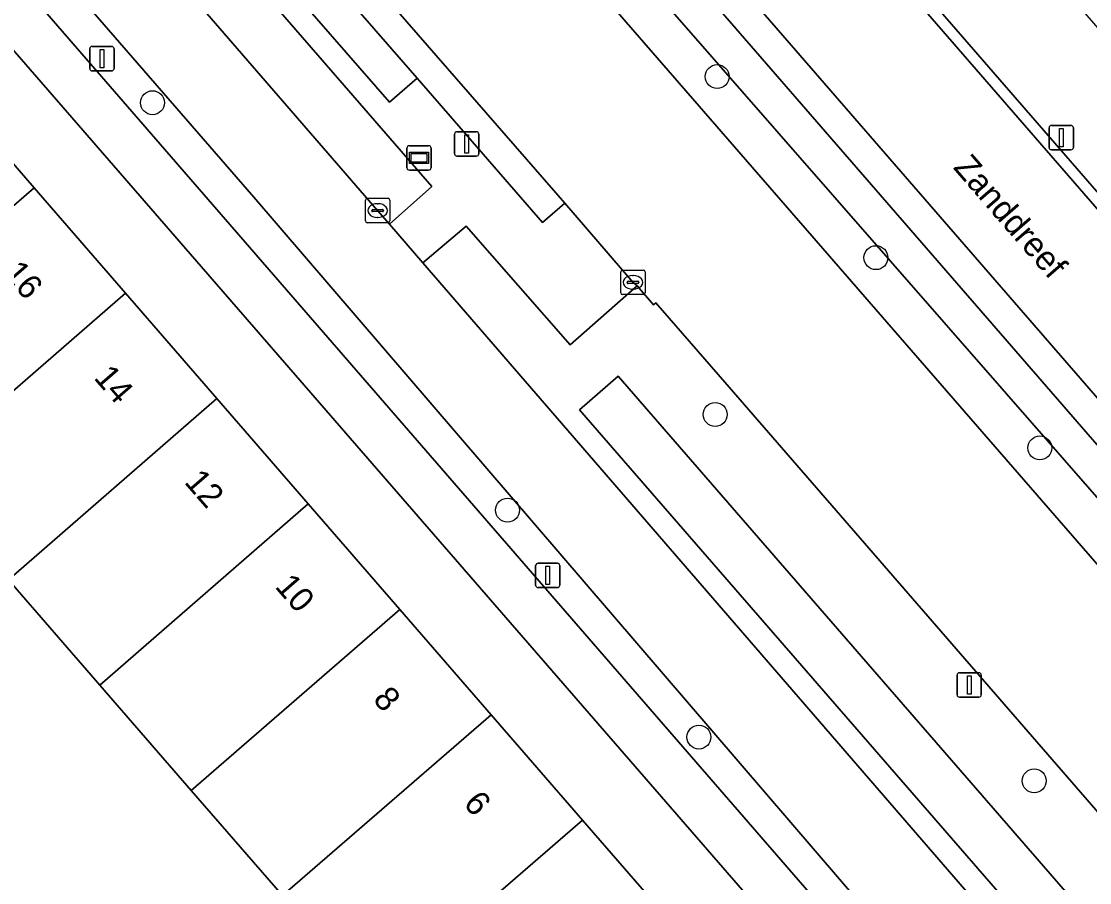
# Model space of a CAD drawing. Extents: x 155887 to 156869, y 383880 to 384678.
# Drawn here: x 156381.91 to 156425.58, y 384143.78 to 384178.98 of the extents above; entities that cross this region are included whole.
import ezdxf

# ---------------------------------------------------------------- set-up
doc = ezdxf.new("R2010")
doc.units = 0
for name, color, linetype in [('IMGEO_Berm_groen', 7, 'Continuous'), ('IMGEO_Boom', 7, 'Continuous'), ('IMGEO_Erf', 7, 'Continuous'), ('IMGEO_Fietspad_gesloten', 7, 'Continuous'), ('IMGEO_Greppel_droge_sloot', 7, 'Continuous'), ('IMGEO_Kolk', 7, 'Continuous'), ('IMGEO_Lichtmast', 7, 'Continuous'), ('IMGEO_Openbare_ruimte_label', 7, 'Continuous'), ('IMGEO_OVBaan_gesloten', 7, 'Continuous'), ('IMGEO_Pand', 7, 'Continuous'), ('IMGEO_Pand_nummerreeks', 7, 'Continuous'), ('IMGEO_Parkeervlak_open', 7, 'Continuous'), ('IMGEO_Rijbaan_lokaal_gesloten', 7, 'Continuous'), ('IMGEO_Rijbaan_lokaal_open', 7, 'Continuous'), ('IMGEO_Voetpad_open', 7, 'Continuous'), ('IMGEO_Wegwijzer', 7, 'Continuous')]:
    doc.layers.add(name, color=color, linetype=linetype)

msp = doc.modelspace()

# ---------------------------------------------------------------- linework, layer by layer
at = {"layer": 'IMGEO_Berm_groen'}
for points in [[(156520.535, 384054.614), (156504.298, 384073.374), (156500, 384078.319), (156478.069, 384103.539), (156435.386, 384152.651), (156395.779, 384198.307), (156392.544, 384201.972), (156392.213, 384201.678), (156391.898, 384201.399), (156389.213, 384199.015), (156500, 384071.498), (156517.145, 384051.764)], [(156518.628, 384053.007), (156500, 384074.342), (156481.572, 384095.447), (156445.697, 384136.86), (156396.295, 384193.376), (156399.832, 384191.076), (156406.998, 384183.444), (156446.804, 384137.574), (156482.527, 384096.349), (156500, 384076.291), (156519.582, 384053.811)], [(156373.848, 384189.824), (156381.718, 384180.744), (156419.983, 384136.598)], [(156391.408, 384171.79), (156376.188, 384189.315)], [(156419.571, 384139), (156391.408, 384171.79)], [(156513.218, 384046.155), (156500, 384061.368), (156441.975, 384128.147), (156410.66, 384164.227), (156407.842, 384167.479), (156407.746, 384167.396), (156407.083, 384168.169), (156404.338, 384165.752), (156400.091, 384170.612), (156398.32, 384169.108), (156424.652, 384138.668), (156466.101, 384091.342), (156500, 384052.421), (156507.724, 384043.553)]]:
    msp.add_lwpolyline(points, dxfattribs=at)
for points in [[(156381.202, 384192.382), (156379.528, 384190.847), (156383.046, 384186.749), (156396.472, 384171.244), (156396.966, 384170.684), (156398.69, 384172.225)], [(156465.542, 384096.235), (156466.952, 384094.195), (156466.196, 384093.465), (156464.825, 384093.911), (156404.729, 384163.106), (156406.31, 384164.479)]]:
    msp.add_lwpolyline(points, close=True, dxfattribs=at)
at = {"layer": 'IMGEO_Boom'}
for centre in [(156410.353, 384176.72), (156387.271, 384175.653), (156416.842, 384169.32), (156410.273, 384162.913), (156423.542, 384161.544), (156401.786, 384159.003), (156409.607, 384149.727), (156423.312, 384147.937)]:
    msp.add_circle(centre, 0.489, dxfattribs=at)
at = {"layer": 'IMGEO_Erf'}
msp.add_lwpolyline([(156414.166, 384140.264), (156380.825, 384178.663), (156378.545, 384176.652), (156382.433, 384172.171), (156386.169, 384167.866), (156389.905, 384163.561), (156393.64, 384159.255), (156397.387, 384154.938), (156401.121, 384150.635), (156404.854, 384146.332), (156408.463, 384142.173), (156408.584, 384142.034), (156411.855, 384138.264), (156412.523, 384138.842)], close=True, dxfattribs=at)
msp.add_lwpolyline([(156392.587, 384143.245), (156388.853, 384147.547), (156385.117, 384151.853), (156381.381, 384156.158), (156377.643, 384160.464), (156373.907, 384164.768), (156373.321, 384165.444), (156370.036, 384169.229), (156363.309, 384163.36), (156361.044, 384161.384), (156361.213, 384161.232), (156363.46, 384163.186), (156365.971, 384160.295), (156363.723, 384158.342), (156366.372, 384155.424), (156368.632, 384157.387), (156370.982, 384154.681), (156373.332, 384151.974), (156371.072, 384150.011), (156373.852, 384146.811), (156376.109, 384148.771), (156378.456, 384146.068), (156380.803, 384143.366)], dxfattribs=at)
at = {"layer": 'IMGEO_Fietspad_gesloten'}
for points in [[(156378.947, 384191.657), (156378.887, 384191.6), (156376.295, 384189.305), (156376.188, 384189.315), (156391.408, 384171.79), (156419.571, 384139)], [(156506.058, 384040.061), (156508.758, 384042.359), (156507.724, 384043.553), (156500, 384052.421), (156466.101, 384091.342), (156424.652, 384138.668), (156398.32, 384169.108), (156396.966, 384170.684), (156396.472, 384171.244), (156383.046, 384186.749), (156379.528, 384190.847)]]:
    msp.add_lwpolyline(points, dxfattribs=at)
at = {"layer": 'IMGEO_Greppel_droge_sloot'}
for points in [[(156519.582, 384053.811), (156500, 384076.291), (156482.527, 384096.349), (156446.804, 384137.574), (156406.998, 384183.444), (156399.832, 384191.076), (156396.295, 384193.376), (156445.697, 384136.86), (156481.572, 384095.447), (156500, 384074.342), (156518.628, 384053.007)], [(156466.196, 384093.465), (156466.952, 384094.195), (156465.542, 384096.235), (156406.31, 384164.479), (156404.729, 384163.106), (156464.825, 384093.911)]]:
    msp.add_lwpolyline(points, close=True, dxfattribs=at)
at = {"layer": 'IMGEO_Kolk'}
for p, q in [((156395.972, 384170.819), (156395.972, 384171.671)), ((156396.047, 384171.745), (156396.899, 384171.745)), ((156396.46, 384171.525), (156396.485, 384171.525)), ((156396.973, 384171.671), (156396.973, 384170.819)), ((156396.231, 384171.239), (156396.231, 384171.251)), ((156396.669, 384171.202), (156396.271, 384171.202)), ((156396.274, 384171.288), (156396.672, 384171.288)), ((156396.483, 384170.965), (156396.458, 384170.965)), ((156396.715, 384171.251), (156396.715, 384171.239)), ((156396.899, 384170.745), (156396.047, 384170.745)), ((156406.409, 384167.886), (156406.409, 384168.738)), ((156406.484, 384168.812), (156407.336, 384168.812)), ((156407.41, 384168.738), (156407.41, 384167.886)), ((156406.668, 384168.306), (156406.668, 384168.318)), ((156406.711, 384168.355), (156407.109, 384168.355)), ((156406.897, 384168.592), (156406.922, 384168.592)), ((156407.152, 384168.318), (156407.152, 384168.306)), ((156407.106, 384168.269), (156406.708, 384168.269)), ((156406.92, 384168.032), (156406.895, 384168.032)), ((156407.336, 384167.812), (156406.484, 384167.812))]:
    msp.add_line(p, q, dxfattribs=at)
for points in [[(156395.972, 384170.819), (156395.972, 384171.671)], [(156396.047, 384171.745), (156396.899, 384171.745)], [(156396.973, 384171.671), (156396.973, 384170.819)], [(156396.899, 384170.745), (156396.047, 384170.745)], [(156406.409, 384167.886), (156406.409, 384168.738)], [(156406.484, 384168.812), (156407.336, 384168.812)], [(156407.41, 384168.738), (156407.41, 384167.886)], [(156407.336, 384167.812), (156406.484, 384167.812)]]:
    msp.add_lwpolyline(points, dxfattribs=at)
for centre, radius, start, end in [((156396.049, 384171.669), 0.0765, 91.552, 178.448), ((156396.049, 384171.669), 0.0765, 91.552, 178.448), ((156396.897, 384171.669), 0.0765, 1.552, 88.448), ((156396.897, 384171.669), 0.0765, 1.552, 88.448), ((156396.271, 384171.248), 0.0403, 85.8775, 175.7526), ((156396.268, 384171.238), 0.0366, 178.938, 274.7102), ((156396.672, 384171.245), 0.043, 264.8664, 352.4533), ((156396.676, 384171.25), 0.0386, 1.7309, 96.639), ((156396.049, 384170.821), 0.0765, 181.552, 268.448), ((156396.049, 384170.821), 0.0765, 181.552, 268.448), ((156396.897, 384170.821), 0.0765, 271.552, 358.448), ((156396.897, 384170.821), 0.0765, 271.552, 358.448), ((156406.486, 384168.736), 0.0765, 91.552, 178.448), ((156406.486, 384168.736), 0.0765, 91.552, 178.448), ((156407.334, 384168.736), 0.0765, 1.552, 88.448), ((156407.334, 384168.736), 0.0765, 1.552, 88.448), ((156406.708, 384168.315), 0.0403, 85.8775, 175.7526), ((156406.705, 384168.305), 0.0366, 178.938, 274.7102), ((156407.109, 384168.312), 0.043, 264.8664, 352.4533), ((156407.113, 384168.317), 0.0386, 1.7309, 96.639), ((156406.486, 384167.888), 0.0765, 181.552, 268.448), ((156406.486, 384167.888), 0.0765, 181.552, 268.448), ((156407.334, 384167.888), 0.0765, 271.552, 358.448), ((156407.334, 384167.888), 0.0765, 271.552, 358.448)]:
    msp.add_arc(centre, radius, start, end, dxfattribs=at)
for centre, major_axis, ratio, start_param, end_param in [((156396.459, 384171.245), (-0.387, 0.002), 0.722429, 4.712389, 7.853982), ((156396.484, 384171.245), (-0.39, 0.002), 0.717154, 1.570796, 4.712389), ((156406.896, 384168.312), (-0.387, 0.002), 0.722429, 4.712389, 7.853982), ((156406.921, 384168.312), (-0.39, 0.002), 0.717154, 1.570796, 4.712389)]:
    msp.add_ellipse(centre, major_axis=major_axis, ratio=ratio, start_param=start_param, end_param=end_param, dxfattribs=at)
at = {"layer": 'IMGEO_Lichtmast'}
for p, q in [((156384.809, 384177.954), (156385.599, 384177.954)), ((156385.599, 384177.954), (156384.809, 384177.954)), ((156384.709, 384177.054), (156384.709, 384177.854)), ((156384.709, 384177.854), (156384.709, 384177.054)), ((156385.699, 384177.854), (156385.699, 384177.054)), ((156385.699, 384177.054), (156385.699, 384177.854)), ((156385.599, 384176.954), (156384.809, 384176.954)), ((156384.809, 384176.954), (156385.599, 384176.954)), ((156399.717, 384174.468), (156400.507, 384174.468)), ((156400.507, 384174.468), (156399.717, 384174.468)), ((156423.922, 384173.827), (156423.922, 384174.627)), ((156423.922, 384174.627), (156423.922, 384173.827)), ((156424.022, 384174.727), (156424.812, 384174.727)), ((156424.812, 384174.727), (156424.022, 384174.727)), ((156424.912, 384174.627), (156424.912, 384173.827)), ((156424.912, 384173.827), (156424.912, 384174.627)), ((156399.617, 384173.568), (156399.617, 384174.368)), ((156399.617, 384174.368), (156399.617, 384173.568)), ((156400.607, 384174.368), (156400.607, 384173.568)), ((156400.607, 384173.568), (156400.607, 384174.368)), ((156424.812, 384173.727), (156424.022, 384173.727)), ((156424.022, 384173.727), (156424.812, 384173.727)), ((156400.507, 384173.468), (156399.717, 384173.468)), ((156399.717, 384173.468), (156400.507, 384173.468)), ((156402.932, 384155.933), (156402.932, 384156.733)), ((156402.932, 384156.733), (156402.932, 384155.933)), ((156403.032, 384156.833), (156403.822, 384156.833)), ((156403.822, 384156.833), (156403.032, 384156.833)), ((156403.922, 384156.733), (156403.922, 384155.933)), ((156403.922, 384155.933), (156403.922, 384156.733)), ((156403.822, 384155.833), (156403.032, 384155.833)), ((156403.032, 384155.833), (156403.822, 384155.833)), ((156420.159, 384151.457), (156420.159, 384152.257)), ((156420.159, 384152.257), (156420.159, 384151.457)), ((156420.259, 384152.357), (156421.049, 384152.357)), ((156421.049, 384152.357), (156420.259, 384152.357)), ((156421.149, 384152.257), (156421.149, 384151.457)), ((156421.149, 384151.457), (156421.149, 384152.257)), ((156421.049, 384151.357), (156420.259, 384151.357)), ((156420.259, 384151.357), (156421.049, 384151.357))]:
    msp.add_line(p, q, dxfattribs=at)
for points in [[(156385.129, 384177.829), (156385.279, 384177.829), (156385.279, 384177.079), (156385.129, 384177.079), (156385.129, 384177.829)], [(156424.342, 384174.602), (156424.492, 384174.602), (156424.492, 384173.852), (156424.342, 384173.852), (156424.342, 384174.602)], [(156400.037, 384174.343), (156400.187, 384174.343), (156400.187, 384173.593), (156400.037, 384173.593), (156400.037, 384174.343)], [(156403.352, 384156.708), (156403.502, 384156.708), (156403.502, 384155.958), (156403.352, 384155.958), (156403.352, 384156.708)], [(156420.579, 384152.232), (156420.729, 384152.232), (156420.729, 384151.482), (156420.579, 384151.482), (156420.579, 384152.232)]]:
    msp.add_lwpolyline(points, dxfattribs=at)
for centre, start, end in [((156384.809, 384177.854), 90, 180), ((156384.809, 384177.854), 90, 180), ((156385.599, 384177.854), 0, 90), ((156385.599, 384177.854), 360, 90), ((156384.809, 384177.054), 180, 270), ((156384.809, 384177.054), 180, 270), ((156385.599, 384177.054), 270, 0), ((156385.599, 384177.054), 270, 0), ((156399.717, 384174.368), 90, 180), ((156399.717, 384174.368), 90, 180), ((156400.507, 384174.368), 0, 90), ((156400.507, 384174.368), 360, 90), ((156424.022, 384174.627), 90, 180), ((156424.022, 384174.627), 90, 180), ((156424.812, 384174.627), 0, 90), ((156424.812, 384174.627), 360, 90), ((156399.717, 384173.568), 180, 270), ((156399.717, 384173.568), 180, 270), ((156400.507, 384173.568), 270, 0), ((156400.507, 384173.568), 270, 0), ((156424.022, 384173.827), 180, 270), ((156424.022, 384173.827), 180, 270), ((156424.812, 384173.827), 270, 0), ((156424.812, 384173.827), 270, 0), ((156403.032, 384156.733), 90, 180), ((156403.032, 384156.733), 90, 180), ((156403.822, 384156.733), 0, 90), ((156403.822, 384156.733), 360, 90), ((156403.032, 384155.933), 180, 270), ((156403.032, 384155.933), 180, 270), ((156403.822, 384155.933), 270, 0), ((156403.822, 384155.933), 270, 0), ((156420.259, 384152.257), 90, 180), ((156420.259, 384152.257), 90, 180), ((156421.049, 384152.257), 0, 90), ((156421.049, 384152.257), 360, 90), ((156420.259, 384151.457), 180, 270), ((156420.259, 384151.457), 180, 270), ((156421.049, 384151.457), 270, 0), ((156421.049, 384151.457), 270, 0)]:
    msp.add_arc(centre, 0.1, start, end, dxfattribs=at)
at = {"layer": 'IMGEO_OVBaan_gesloten'}
msp.add_lwpolyline([(156517.145, 384051.764), (156500, 384071.498), (156389.213, 384199.015), (156388.245, 384200.13), (156387.576, 384200.899), (156382.519, 384196.58), (156383.118, 384195.909), (156383.97, 384194.921), (156384.072, 384194.803), (156383.943, 384194.699), (156384.885, 384193.654), (156385.683, 384192.735), (156404.132, 384171.551), (156406.911, 384168.313), (156407.083, 384168.169), (156407.746, 384167.396), (156407.842, 384167.479), (156410.66, 384164.227), (156441.975, 384128.147), (156500, 384061.368), (156513.218, 384046.155)], dxfattribs=at)
at = {"layer": 'IMGEO_Pand'}
for points in [[(156382.433, 384172.171), (156378.545, 384176.652), (156370.036, 384169.229), (156373.321, 384165.444), (156373.907, 384164.768)], [(156382.433, 384172.171), (156373.907, 384164.768), (156377.643, 384160.464), (156386.169, 384167.866)], [(156377.643, 384160.464), (156381.381, 384156.158), (156389.905, 384163.561), (156386.169, 384167.866)], [(156393.64, 384159.255), (156389.905, 384163.561), (156381.381, 384156.158), (156385.117, 384151.853)], [(156388.853, 384147.547), (156397.387, 384154.938), (156393.64, 384159.255), (156385.117, 384151.853)], [(156392.587, 384143.245), (156401.121, 384150.635), (156397.387, 384154.938), (156388.853, 384147.547)], [(156392.587, 384143.245), (156396.322, 384138.942), (156404.854, 384146.332), (156401.121, 384150.635)], [(156408.584, 384142.034), (156408.463, 384142.173), (156404.854, 384146.332), (156396.322, 384138.942), (156397.075, 384138.075), (156399.966, 384134.743), (156400.072, 384134.621)]]:
    msp.add_lwpolyline(points, close=True, dxfattribs=at)
at = {"layer": 'IMGEO_Parkeervlak_open'}
msp.add_lwpolyline([(156410.925, 384196.589), (156409.442, 384195.308), (156409.197, 384195.591), (156410.407, 384196.637), (156402.989, 384205.178), (156400.131, 384208.443), (156396.759, 384205.513), (156399.619, 384202.271), (156437.73, 384158.369), (156439.47, 384159.889), (156440.805, 384158.384), (156442.384, 384159.766), (156419.063, 384186.621), (156411.914, 384194.897), (156410.699, 384193.856), (156410.457, 384194.135), (156411.932, 384195.424)], close=True, dxfattribs=at)
at = {"layer": 'IMGEO_Rijbaan_lokaal_gesloten'}
msp.add_lwpolyline([(156516.29, 384067.237), (156500, 384085.986), (156483.127, 384105.407), (156481.951, 384106.723), (156476.876, 384112.6), (156443.7, 384150.805), (156437.383, 384158.067), (156399.273, 384201.968), (156396.428, 384205.193), (156395.961, 384205.703), (156395.847, 384205.822), (156395.745, 384205.951), (156395.653, 384206.088), (156395.631, 384206.125), (156391.587, 384203.129), (156392.544, 384201.972), (156395.779, 384198.307), (156435.386, 384152.651), (156478.069, 384103.539), (156500, 384078.319), (156504.298, 384073.374), (156520.535, 384054.614)], dxfattribs=at)
at = {"layer": 'IMGEO_Rijbaan_lokaal_open'}
for points in [[(156395.506, 384206.265), (156395.623, 384206.134), (156395.631, 384206.125), (156395.653, 384206.088), (156395.745, 384205.951), (156395.847, 384205.822), (156395.961, 384205.703), (156396.428, 384205.193), (156399.273, 384201.968), (156437.383, 384158.067), (156443.7, 384150.805), (156476.876, 384112.6), (156481.951, 384106.723), (156483.127, 384105.407), (156500, 384085.986), (156516.29, 384067.237), (156517.607, 384065.738), (156518.453, 384064.739), (156519.101, 384063.991), (156519.163, 384063.918), (156519.227, 384063.847), (156519.291, 384063.776)], [(156519.449, 384064.292), (156518.802, 384065.038), (156517.955, 384066.038), (156516.636, 384067.54), (156500, 384086.688), (156483.472, 384105.711), (156482.297, 384107.027), (156477.224, 384112.901), (156444.047, 384151.107), (156437.73, 384158.369), (156399.619, 384202.271)]]:
    msp.add_lwpolyline(points, dxfattribs=at)
at = {"layer": 'IMGEO_Voetpad_open'}
for points in [[(156385.683, 384192.735), (156384.885, 384193.654), (156383.943, 384194.699), (156384.072, 384194.803), (156383.97, 384194.921), (156381.202, 384192.382), (156398.69, 384172.225), (156396.966, 384170.684), (156398.32, 384169.108), (156400.091, 384170.612), (156404.338, 384165.752), (156407.083, 384168.169), (156406.911, 384168.313), (156404.132, 384171.551), (156403.21, 384170.762), (156398.084, 384176.658), (156396.955, 384175.676), (156392.204, 384181.137), (156393.336, 384182.121), (156384.802, 384191.938)], [(156385.683, 384192.735), (156384.802, 384191.938), (156393.336, 384182.121), (156398.084, 384176.658), (156403.21, 384170.762), (156404.132, 384171.551)], [(156393.336, 384182.121), (156392.204, 384181.137), (156396.955, 384175.676), (156398.084, 384176.658)]]:
    msp.add_lwpolyline(points, close=True, dxfattribs=at)
msp.add_lwpolyline([(156419.983, 384136.598), (156381.718, 384180.744), (156380.181, 384179.404), (156380.825, 384178.663), (156414.166, 384140.264)], dxfattribs=at)
at = {"layer": 'IMGEO_Wegwijzer'}
for p, q in [((156397.67, 384172.997), (156397.67, 384173.797)), ((156397.67, 384173.797), (156397.67, 384172.997)), ((156397.77, 384173.897), (156398.56, 384173.897)), ((156398.56, 384173.897), (156397.77, 384173.897)), ((156398.66, 384173.797), (156398.66, 384172.997)), ((156398.66, 384172.997), (156398.66, 384173.797)), ((156398.56, 384172.897), (156397.77, 384172.897)), ((156397.77, 384172.897), (156398.56, 384172.897))]:
    msp.add_line(p, q, dxfattribs=at)
for points in [[(156397.771, 384173.629), (156398.559, 384173.629), (156398.559, 384173.165), (156397.771, 384173.165), (156397.771, 384173.629)], [(156397.836, 384173.564), (156397.836, 384173.23), (156398.494, 384173.23), (156398.494, 384173.564), (156397.836, 384173.564)]]:
    msp.add_lwpolyline(points, dxfattribs=at)
for centre, start, end in [((156397.77, 384173.797), 90, 180), ((156397.77, 384173.797), 90, 180), ((156398.56, 384173.797), 0, 90), ((156398.56, 384173.797), 360, 90), ((156397.77, 384172.997), 180, 270), ((156397.77, 384172.997), 180, 270), ((156398.56, 384172.997), 270, 0), ((156398.56, 384172.997), 270, 0)]:
    msp.add_arc(centre, 0.1, start, end, dxfattribs=at)

# ---------------------------------------------------------------- texts
at = {"layer": 'IMGEO_Openbare_ruimte_label'}
msp.add_text('Zanddreef', height=1, rotation=310.9433, dxfattribs=at).set_placement((156419.969, 384172.989))
at = {"layer": 'IMGEO_Pand_nummerreeks'}
for s, p in [('16', (156381.137, 384168.66)), ('14', (156384.838, 384164.395)), ('12', (156388.538, 384160.132)), ('10', (156392.243, 384155.861)), ('8', (156396.246, 384151.247)), ('6', (156399.944, 384146.985))]:
    msp.add_text(s, height=1, rotation=310.9488, dxfattribs=at).set_placement(p)

doc.saveas('drawing.dxf')
